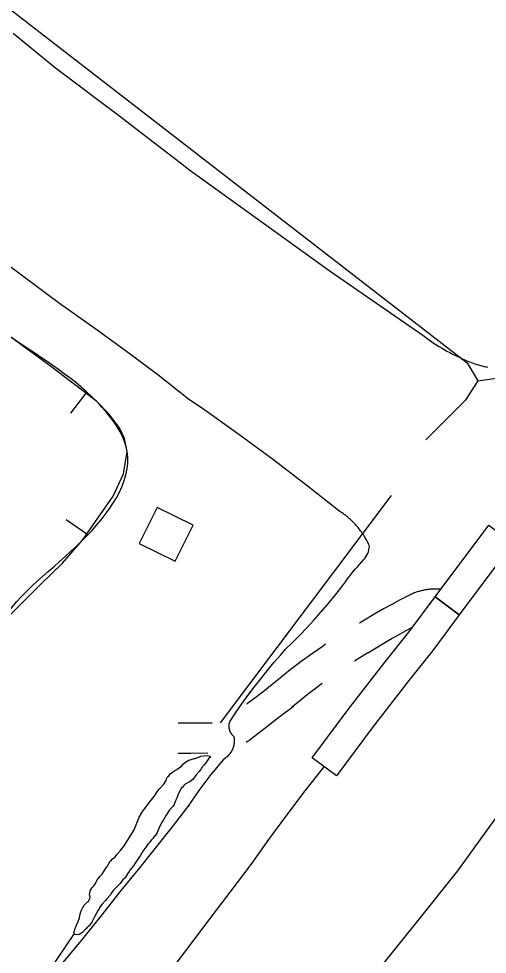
# Model space of a CAD drawing. Extents: x 3172297 to 3210190, y 958463 to 983887.
# Drawn here: x 3187425 to 3187891, y 966663 to 967594 of the extents above; entities that cross this region are included whole.
import ezdxf

# ---------------------------------------------------------------- set-up
doc = ezdxf.new("R2010")
doc.units = 0
for name, color, linetype in [('V-BLDG-OTLN', 7, 'Continuous'), ('V-BORW-LINE', 7, 'Continuous'), ('V-LEVE-TOET', 7, 'Continuous'), ('V-ROAD-CNTR', 7, 'Continuous'), ('V-TOPO-SHOR', 7, 'Continuous')]:
    doc.layers.add(name, color=color, linetype=linetype)

msp = doc.modelspace()

# ---------------------------------------------------------------- linework, layer by layer
at = {"layer": 'V-BLDG-OTLN'}
msp.add_lwpolyline([(3187544.93, 967071.84), (3187580.78, 967054.09), (3187598.52, 967089.94), (3187562.67, 967107.69)], close=True, dxfattribs=at)
at = {"layer": 'V-BORW-LINE'}
for p, q in [((3187491.69, 967221.37), (3187476.51, 967201.51)), ((3187492.65, 967080.93), (3187472.1, 967095.17))]:
    msp.add_line(p, q, dxfattribs=at)
msp.add_lwpolyline([(3187406.14, 966990.66), (3187446.87, 967031.33), (3187468.24, 967051.77), (3187488.52, 967074.98), (3187518.95, 967118.89), (3187529.18, 967141.27), (3187532.99, 967163.29), (3187530.35, 967176.4), (3187525.57, 967186.35), (3187515.19, 967200.61), (3187502.61, 967213.02), (3187457.93, 967247.19), (3187413.49, 967279.67)], dxfattribs=at)
msp.add_spline([(3187332.65, 967342.89), (3187413.49, 967279.67), (3187502.61, 967213.02), (3187532.99, 967163.29), (3187488.52, 967074.98), (3187406.14, 966990.66), (3187350.18, 966891.5), (3187316.9, 966878.43), (3187219.53, 966935.16), (3187097.04, 967004.84), (3187017.4, 967069.17), (3187055.03, 967137.38), (3187101.69, 967216.25), (3187056.97, 967278.24), (3186942.68, 967367.65), (3186797.09, 967465.22), (3186663.34, 967520.59), (3186597.82, 967558.48), (3186631.5, 967695.84), (3186661.25, 967831.07), (3186701.58, 967856.48), (3186809.31, 967778.54), (3186946.64, 967654.42), (3187149.95, 967499.6), (3187332.65, 967342.89)], degree=3, dxfattribs=at)
at = {"layer": 'V-LEVE-TOET'}
for points in [[(3187419.34, 967579.62), (3187461.49, 967545.07), (3187461.49, 967545.07), (3187525.74, 967497.21), (3187589.17, 967448.26), (3187594.06, 967444.42), (3187594.06, 967444.42), (3187734.99, 967342.83), (3187734.99, 967342.83), (3187827.38, 967279.03), (3187827.38, 967279.03), (3187829.91, 967277.1), (3187832.48, 967275.2), (3187835.08, 967273.36), (3187837.71, 967271.56), (3187840.37, 967269.8), (3187843.06, 967268.09), (3187845.79, 967266.43), (3187848.54, 967264.82), (3187851.32, 967263.25), (3187854.12, 967261.74), (3187856.95, 967260.27), (3187859.81, 967258.85), (3187862.69, 967257.48), (3187864.99, 967256.43), (3187864.99, 967256.43), (3187866.71, 967255.6), (3187868.45, 967254.8), (3187870.2, 967254.03), (3187871.97, 967253.29), (3187873.74, 967252.58), (3187875.53, 967251.91), (3187877.33, 967251.26), (3187879.14, 967250.64), (3187880.96, 967250.06), (3187882.79, 967249.51), (3187884.63, 967248.98), (3187886.48, 967248.5), (3187888.34, 967248.04), (3187890.21, 967247.62), (3187890.42, 967247.57), (3187890.42, 967247.57), (3187891.06, 967247.45), (3187891.7, 967247.34)], [(3188395.71, 967412.47), (3188340.13, 967353.63), (3188340.13, 967353.63), (3188316.17, 967326.89), (3188292.67, 967299.74), (3188269.66, 967272.19), (3188247.12, 967244.24), (3188225.08, 967215.9), (3188208.42, 967193.79), (3188208.42, 967193.79), (3188060.39, 967002.32), (3188048.13, 966986.15), (3188048.13, 966986.15), (3187976.78, 966898.23), (3187915.09, 966819.63), (3187915.09, 966819.63), (3187888.34, 966782.79), (3187861.71, 966745.86), (3187819.54, 966693.14), (3187777.18, 966640.57)], [(3187768.39, 967055.4), (3187768.39, 967055.4), (3187769.59, 967056.87), (3187770.67, 967058.43), (3187771.62, 967060.08), (3187772.43, 967061.79), (3187773.1, 967063.57), (3187773.62, 967065.4), (3187773.98, 967067.26), (3187774.19, 967069.15), (3187774.19, 967069.15), (3187773.64, 967070.39), (3187773.06, 967071.62), (3187772.46, 967072.84), (3187771.85, 967074.05), (3187771.21, 967075.26), (3187770.55, 967076.44), (3187769.87, 967077.62), (3187769.17, 967078.79), (3187768.45, 967079.94), (3187767.71, 967081.08), (3187766.95, 967082.21), (3187766.17, 967083.32), (3187765.37, 967084.42), (3187764.55, 967085.5), (3187763.71, 967086.58), (3187762.85, 967087.63), (3187761.98, 967088.67), (3187761.09, 967089.7), (3187760.18, 967090.71), (3187759.25, 967091.7), (3187758.31, 967092.68), (3187757.35, 967093.64), (3187756.37, 967094.58), (3187755.37, 967095.51), (3187754.36, 967096.42), (3187753.34, 967097.31), (3187752.29, 967098.19), (3187751.24, 967099.04), (3187750.17, 967099.88), (3187749.08, 967100.7), (3187747.98, 967101.49), (3187746.87, 967102.28), (3187745.74, 967103.04), (3187744.6, 967103.77), (3187743.45, 967104.49), (3187743.2, 967104.64), (3187743.2, 967104.64), (3187710.62, 967130.43), (3187677.59, 967155.64), (3187644.13, 967180.27), (3187610.24, 967204.32), (3187594.01, 967215.53), (3187594.01, 967215.53), (3187563.33, 967239.5), (3187532.24, 967262.94), (3187500.74, 967285.83), (3187468.85, 967308.16), (3187468.26, 967308.57), (3187468.26, 967308.57), (3187392.22, 967364.93)], [(3187638.71, 966880.04), (3187638.54, 966880.21), (3187638.37, 966880.37), (3187638.21, 966880.54), (3187638.04, 966880.71), (3187637.89, 966880.89), (3187637.73, 966881.06), (3187637.58, 966881.24), (3187637.43, 966881.43), (3187637.28, 966881.61), (3187637.14, 966881.8), (3187637, 966881.99), (3187636.86, 966882.18), (3187636.73, 966882.37), (3187636.6, 966882.57), (3187636.47, 966882.77), (3187636.35, 966882.97), (3187636.23, 966883.17), (3187636.11, 966883.38), (3187636, 966883.59), (3187635.89, 966883.8), (3187635.79, 966884.01), (3187635.69, 966884.22), (3187635.59, 966884.44), (3187635.5, 966884.65), (3187635.41, 966884.87), (3187635.32, 966885.09), (3187635.24, 966885.31), (3187635.16, 966885.53), (3187635.09, 966885.76), (3187635.02, 966885.98), (3187634.95, 966886.21), (3187634.89, 966886.43), (3187634.83, 966886.66), (3187634.77, 966886.89), (3187634.72, 966887.12), (3187634.68, 966887.35), (3187634.63, 966887.58), (3187634.6, 966887.82), (3187634.56, 966888.05), (3187634.53, 966888.29), (3187634.5, 966888.52), (3187634.48, 966888.76), (3187634.46, 966888.99), (3187634.45, 966889.23), (3187634.44, 966889.46), (3187634.43, 966889.7), (3187634.43, 966889.93), (3187634.44, 966890.17), (3187634.44, 966890.4), (3187634.45, 966890.64), (3187634.47, 966890.87), (3187634.48, 966891.11), (3187634.51, 966891.34), (3187634.54, 966891.58), (3187634.57, 966891.81), (3187634.6, 966892.04), (3187634.64, 966892.28), (3187634.69, 966892.51), (3187634.73, 966892.74), (3187634.78, 966892.97), (3187634.84, 966893.2), (3187634.9, 966893.43), (3187634.96, 966893.65), (3187635.03, 966893.88), (3187635.1, 966894.1), (3187635.17, 966894.33), (3187635.25, 966894.55), (3187635.34, 966894.77), (3187635.41, 966894.95), (3187635.41, 966894.95), (3187641.21, 966903.59), (3187647.15, 966912.12), (3187653.25, 966920.55), (3187659.49, 966928.87), (3187665.87, 966937.08), (3187672.4, 966945.18), (3187679.07, 966953.16), (3187685.88, 966961.03), (3187690.39, 966966.1), (3187690.39, 966966.1), (3187697.72, 966973.28), (3187704.93, 966980.59), (3187712, 966988.03), (3187718.95, 966995.58), (3187725.76, 967003.26), (3187732.44, 967011.06), (3187738.98, 967018.97), (3187745.38, 967026.99), (3187748.45, 967030.94), (3187748.45, 967030.94), (3187750.27, 967033.57), (3187752.14, 967036.16), (3187754.05, 967038.73), (3187756.01, 967041.26), (3187758.01, 967043.75), (3187760.06, 967046.21), (3187762.14, 967048.64), (3187764.27, 967051.02), (3187766.45, 967053.37), (3187768.39, 967055.4)], [(3187469.23, 966654.63), (3187488.9, 966678.21), (3187508.19, 966702.1), (3187527.1, 966726.29), (3187544.32, 966747.26), (3187561.32, 966768.4), (3187578.11, 966789.71), (3187594.69, 966811.19), (3187593.66, 966809.85), (3187597.28, 966815.31), (3187600.98, 966820.71), (3187604.78, 966826.06), (3187608.65, 966831.34), (3187612.6, 966836.58), (3187616.64, 966841.74), (3187620.75, 966846.85), (3187624.95, 966851.9), (3187629.22, 966856.87), (3187630.18, 966857.98), (3187630.18, 966857.98), (3187630.49, 966858.17), (3187630.79, 966858.37), (3187631.08, 966858.58), (3187631.37, 966858.78), (3187631.66, 966859), (3187631.95, 966859.22), (3187632.23, 966859.44), (3187632.5, 966859.67), (3187632.77, 966859.91), (3187633.04, 966860.15), (3187633.31, 966860.39), (3187633.57, 966860.64), (3187633.82, 966860.89), (3187634.08, 966861.15), (3187634.32, 966861.41), (3187634.56, 966861.67), (3187634.8, 966861.94), (3187635.03, 966862.22), (3187635.26, 966862.49), (3187635.48, 966862.78), (3187635.7, 966863.06), (3187635.92, 966863.35), (3187636.12, 966863.65), (3187636.33, 966863.94), (3187636.52, 966864.24), (3187636.72, 966864.55), (3187636.9, 966864.85), (3187637.08, 966865.16), (3187637.26, 966865.48), (3187637.43, 966865.79), (3187637.6, 966866.11), (3187637.75, 966866.44), (3187637.91, 966866.76), (3187638.06, 966867.09), (3187638.2, 966867.42), (3187638.34, 966867.75), (3187638.47, 966868.08), (3187638.59, 966868.42), (3187638.71, 966868.76), (3187638.82, 966869.1), (3187638.93, 966869.44), (3187639.03, 966869.79), (3187639.13, 966870.14), (3187639.22, 966870.48), (3187639.3, 966870.83), (3187639.38, 966871.19), (3187639.45, 966871.54), (3187639.51, 966871.89), (3187639.57, 966872.25), (3187639.62, 966872.6), (3187639.67, 966872.96), (3187639.71, 966873.32), (3187639.74, 966873.67), (3187639.77, 966874.03), (3187639.79, 966874.39), (3187639.81, 966874.75), (3187639.81, 966875.11), (3187639.81, 966875.47), (3187639.81, 966875.83), (3187639.8, 966876.19), (3187639.78, 966876.54), (3187639.76, 966876.9), (3187639.73, 966877.26), (3187639.7, 966877.62), (3187639.66, 966877.98), (3187639.61, 966878.33), (3187639.55, 966878.69), (3187639.49, 966879.04), (3187639.43, 966879.4), (3187639.42, 966879.42), (3187639.42, 966879.42), (3187639.24, 966879.57), (3187639.06, 966879.73), (3187638.88, 966879.89), (3187638.71, 966880.04)]]:
    msp.add_lwpolyline(points, dxfattribs=at)
at = {"layer": 'V-ROAD-CNTR'}
for points in [[(3187839.53, 967018.84), (3187892.93, 967089.97), (3187916.92, 967071.96), (3187863.52, 967000.83)], [(3187717.2, 966858.41), (3187753.09, 966906.49), (3187789.88, 966954.02), (3187813.5, 966983.66), (3187839.47, 967018.76), (3187863.58, 967000.91), (3187837.3, 966965.39), (3187813.47, 966935.49), (3187776.98, 966888.33), (3187741.24, 966840.46)]]:
    msp.add_lwpolyline(points, close=True, dxfattribs=at)
for points in [[(3187845.06, 967026.21), (3187844.7, 967026.25), (3187843.66, 967026.33), (3187842.66, 967026.38), (3187841.66, 967026.42), (3187840.64, 967026.45), (3187839.65, 967026.45), (3187838.64, 967026.44), (3187837.62, 967026.41), (3187836.6, 967026.36), (3187835.58, 967026.3), (3187834.59, 967026.21), (3187833.58, 967026.11), (3187832.58, 967025.99), (3187831.59, 967025.86), (3187830.57, 967025.71), (3187829.59, 967025.54), (3187828.6, 967025.35), (3187827.6, 967025.14), (3187826.64, 967024.93), (3187825.63, 967024.68), (3187824.64, 967024.42), (3187823.68, 967024.15), (3187822.72, 967023.86), (3187821.76, 967023.56), (3187820.8, 967023.23), (3187819.86, 967022.89), (3187818.91, 967022.54), (3187817.97, 967022.17), (3187817.03, 967021.77), (3187816.12, 967021.37), (3187815.19, 967020.95), (3187814.26, 967020.5), (3187813.4, 967020.06), (3187812.81, 967019.76), (3187804.61, 967015.58), (3187796.33, 967011.21), (3187788.12, 967006.73), (3187781.84, 967003.21), (3187764.09, 966992.54)], [(3187816.76, 966988.07), (3187810.51, 966984.77), (3187802.65, 966980.48), (3187796.91, 966977.26), (3187772.57, 966962.64), (3187772.57, 966962.94), (3187759.41, 966954.49)], [(3187730.57, 966971.41), (3187728.05, 966969.73), (3187717.49, 966962.41), (3187704.2, 966952.91), (3187704.2, 966952.76), (3187701.97, 966951.11), (3187693.67, 966944.74), (3187685.49, 966938.22), (3187677.44, 966931.59), (3187668.11, 966923.68), (3187668.11, 966924.15), (3187666.97, 966923.29), (3187659.93, 966917.88), (3187652.91, 966912.45), (3187652.06, 966911.79)], [(3187727.01, 966932.32), (3187720.03, 966927.15), (3187712.15, 966921.1), (3187704.37, 966914.91), (3187696.68, 966908.57), (3187698.11, 966909.78), (3187698.11, 966909.31), (3187685.21, 966899.46), (3187678.24, 966894.11), (3187671.27, 966888.73), (3187664.32, 966883.33), (3187657.37, 966877.91), (3187654.67, 966875.79), (3187653.44, 966874.93), (3187652.46, 966874.28), (3187651.46, 966873.63), (3187651.34, 966873.55)], [(3187617.61, 966893.06), (3187616.99, 966893.01), (3187616.33, 966892.98), (3187615.61, 966892.95), (3187615.11, 966892.94), (3187596.44, 966892.9), (3187583.68, 966892.88)], [(3187613.36, 966862.94), (3187596.5, 966862.9), (3187583.74, 966862.88)], [(3187572.92, 966641.66), (3187614.47, 966697.07), (3187656.5, 966752.13), (3187673.94, 966777), (3187691.88, 966801.52), (3187710.31, 966825.67), (3187729.22, 966849.44)]]:
    msp.add_lwpolyline(points, dxfattribs=at)
at = {"layer": 'V-TOPO-SHOR'}
msp.add_line((3187625.99, 966893.28), (3187796.17, 967119.62), dxfattribs=at)
for points in [[(3186924.16, 969734), (3186887.98, 969546.61), (3186819.5, 969291.45), (3186695, 968763.24), (3186594.04, 968374.24), (3186583.21, 968326.06), (3186581.37, 968302.85), (3186588.45, 968277.84), (3186599.11, 968254.6), (3186620.44, 968217.05), (3186700.61, 968145.43), (3186746.93, 968102.47), (3187032.08, 967889.28), (3187299.43, 967694), (3187871.49, 967251.56), (3187882.16, 967233.68), (3187869.61, 967214.07), (3187830.23, 967174.89)], [(3187882.16, 967233.68), (3187907.16, 967237.19), (3187934, 967260.34), (3187964.45, 967299.54), (3187991.33, 967335.19), (3188018.21, 967377.97), (3188052.25, 967424.31), (3188102.38, 967475.97), (3188145.35, 967524.07), (3188197.26, 967575.72), (3188233.07, 967616.7), (3188293.96, 967691.54), (3188481.89, 967871.42)], [(3187515.9, 966755.58), (3187517.44, 966756.75), (3187518.41, 966757.91), (3187520.53, 966759.67), (3187522.27, 966761.42), (3187523.43, 966762.97), (3187526.33, 966766.08), (3187530, 966770.94), (3187532.5, 966775.21), (3187533.27, 966776.19), (3187539.83, 966786.87), (3187545.02, 966799.49), (3187546.18, 966801.24), (3187546.57, 966802.21), (3187548.69, 966805.32), (3187549.07, 966806.29), (3187550.81, 966808.23), (3187555.25, 966814.26), (3187557.18, 966816.59), (3187557.76, 966817.56), (3187559.69, 966819.9), (3187563.55, 966825.53), (3187565.1, 966827.47), (3187569.35, 966832.14), (3187571.86, 966836.03), (3187572.24, 966837.38), (3187573.2, 966839.52), (3187574.36, 966840.69), (3187575.71, 966842.44), (3187578.23, 966844.19), (3187579, 966844.97), (3187580.16, 966845.36), (3187580.94, 966846.14), (3187582.29, 966846.92), (3187586.16, 966849.64), (3187587.32, 966850.62), (3187589.44, 966852.95), (3187590.8, 966853.73), (3187594.08, 966856.26), (3187595.64, 966856.46), (3187599.51, 966857.64), (3187600.67, 966857.83), (3187602.99, 966858.81), (3187605.13, 966859.4), (3187606.29, 966860.18), (3187608.81, 966860.57), (3187612.49, 966860.78), (3187614.04, 966860.59), (3187615.4, 966860.21), (3187615.79, 966859.24), (3187614.05, 966857.49), (3187611.93, 966854.38)], [(3187611.93, 966854.38), (3187611.16, 966853.6), (3187609.22, 966851.08), (3187608.06, 966849.91), (3187606.71, 966847.58), (3187604.78, 966844.86), (3187601.7, 966841.36), (3187598.22, 966836.89), (3187595.71, 966834.94), (3187590.87, 966832.21), (3187589.32, 966831.04), (3187587.58, 966828.9), (3187586.62, 966828.12), (3187583.34, 966821.13), (3187582.38, 966818.22), (3187581.61, 966817.06), (3187580.65, 966814.92), (3187579.69, 966812.01), (3187578.72, 966810.46), (3187575.05, 966806.57), (3187571.77, 966801.52), (3187569.08, 966796.66), (3187567.53, 966794.33), (3187567.15, 966793.36), (3187565.03, 966789.67), (3187562.72, 966784.23), (3187560.79, 966780.73), (3187559.82, 966780.15), (3187558.86, 966778.6), (3187556.93, 966776.46), (3187555.58, 966774.51), (3187554.03, 966772.76), (3187551.33, 966768.88), (3187549.01, 966766.35), (3187548.43, 966765.18), (3187547.47, 966764.02), (3187545.54, 966760.33), (3187544.38, 966758.58), (3187542.84, 966756.64), (3187540.14, 966752.75), (3187538.98, 966750.61), (3187535.7, 966746.73), (3187535.12, 966745.37), (3187533.38, 966743.04), (3187532.42, 966741.29), (3187530.49, 966738.76), (3187528.36, 966736.82), (3187525.85, 966733.32), (3187524.12, 966731.37), (3187519.09, 966726.32), (3187517.35, 966723.98), (3187516.58, 966722.43), (3187515.81, 966721.46), (3187513.1, 966718.54), (3187511.56, 966716.4), (3187507.7, 966712.51), (3187505.58, 966709.6), (3187505, 966708.24), (3187504.03, 966706.88), (3187502.11, 966703.19), (3187500.37, 966700.28), (3187497.67, 966694.84), (3187494.97, 966691.34), (3187492.65, 966689.2), (3187492.07, 966688.23), (3187491.11, 966687.45), (3187488.4, 966684.73), (3187485.11, 966682.58), (3187482.2, 966682.19), (3187481.23, 966682.57), (3187480.26, 966683.54), (3187479.87, 966684.7), (3187480.45, 966685.86), (3187481.21, 966688.97), (3187481.79, 966690.13), (3187482.37, 966691.88), (3187484.1, 966695.57), (3187485.45, 966699.26), (3187485.82, 966701.97), (3187487.17, 966706.24), (3187488.71, 966709.54), (3187490.06, 966711.68), (3187491.99, 966713.82), (3187493.34, 966714.99), (3187494.31, 966715.38), (3187494.7, 966716.35), (3187495.85, 966718.29), (3187496.04, 966719.65), (3187495.45, 966722.17), (3187495.84, 966723.33), (3187496.21, 966726.05), (3187498.14, 966729.35), (3187500.07, 966731.49), (3187501.23, 966733.04), (3187503.54, 966737.32), (3187506.05, 966740.81), (3187507.99, 966742.76), (3187509.72, 966745.28), (3187512.23, 966749.56), (3187513, 966750.34), (3187515.9, 966755.58)], [(3187480.26, 966683.54), (3187358.98, 966504.69), (3187246.02, 966313.92), (3187145.59, 966133.83), (3187077.51, 966041.15), (3186950.32, 965871.84), (3186866.16, 965775.63), (3186799.93, 965709.73), (3186774.86, 965677.66), (3186742.63, 965642.03), (3186722.91, 965609.93), (3186710.33, 965576.04), (3186690.57, 965527.88), (3186670.87, 965504.72), (3186658.35, 965495.82), (3186631.55, 965490.53), (3186615.51, 965501.28), (3186585.22, 965526.36), (3186565.65, 965554.97), (3186551.43, 965583.58), (3186535.45, 965619.33), (3186521.25, 965651.5)]]:
    msp.add_lwpolyline(points, dxfattribs=at)

doc.saveas('drawing.dxf')
